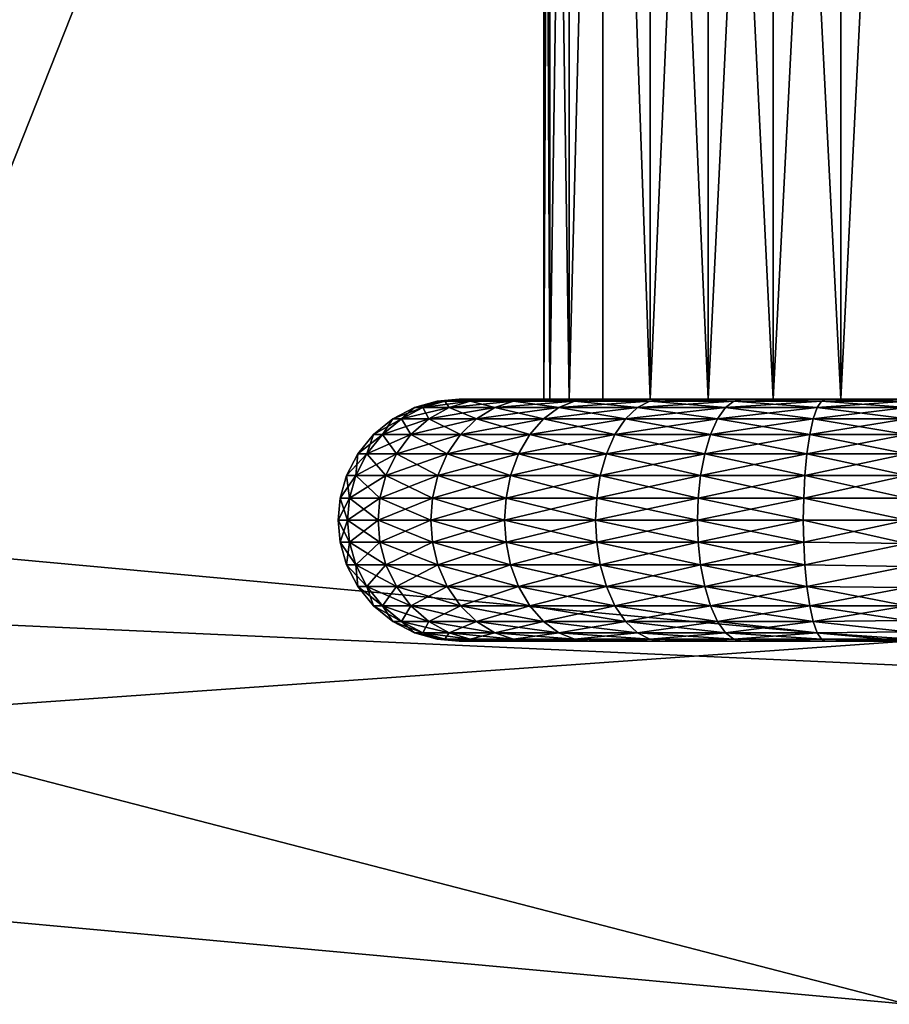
# Model space of a CAD drawing. Header units: centimetres. Extents: x 5.1 to 15.2, y -4.3 to 23.2.
# Tile 389 of 656: x 9.793 to 10.153, y -4.294 to -3.887. Entities that reach past the tile are written whole.
import ezdxf

# ---------------------------------------------------------------- set-up
doc = ezdxf.new("R2010")
doc.units = ezdxf.units.CM
doc.layers.add('199', color=7, linetype='Continuous', true_color=0x99e4b8)
doc.layers.add('204', color=7, linetype='Continuous', true_color=0x99e4b8)

msp = doc.modelspace()

# ---------------------------------------------------------------- meshes
at = {"layer": '199', "color": 7, "true_color": 0xf0f0f0}
mesh = msp.add_polyface(dxfattribs=at)
corners = [(9.23563, -4.20912, 32.523), (10.16, -4.29393, 28.023), (10.16, -4.29393, 32.523), (8.7622, -4.09784, 28.023), (8.29008, -3.93726, 32.523), (8.29008, -3.93726, 28.023), (8.7622, -4.09784, 32.523), (9.23563, -4.20912, 28.023), (8.34529, -3.79779, 28.023), (8.7622, -4.09784, 28.023), (8.29008, -3.93726, 28.023), (8.80347, -3.95363, 28.023), (9.23563, -4.20912, 28.023), (9.26292, -4.06163, 28.023), (10.16, -4.29393, 28.023), (10.16, -4.14393, 28.023), (10.16, -4.14393, 32.523), (9.23563, -4.20912, 32.523), (10.16, -4.29393, 32.523), (9.26292, -4.06163, 32.523), (8.7622, -4.09784, 32.523), (8.80347, -3.95363, 32.523), (8.29008, -3.93726, 32.523), (8.34529, -3.79779, 32.523), (9.26292, -4.06163, 28.023), (10.16, -4.14393, 32.523), (10.16, -4.14393, 28.023), (8.80347, -3.95363, 32.523), (8.34529, -3.79779, 28.023), (8.34529, -3.79779, 32.523), (8.80347, -3.95363, 28.023), (9.26292, -4.06163, 32.523), (9.71612, -4.13395, 28.323), (10.16, -4.15393, 28.223), (10.16, -4.15393, 28.323), (8.34161, -3.80709, 28.223), (8.80072, -3.96324, 28.323), (8.34161, -3.80709, 28.323), (8.80072, -3.96324, 28.223), (9.2611, -4.07146, 28.223), (9.2611, -4.07146, 28.323), (9.71612, -4.13395, 28.223), (8.76124, -2.74713, 28.223), (8.34161, -3.80709, 28.223), (7.89108, -3.60206, 28.223), (8.80072, -3.96324, 28.223), (9.46854, -2.95049, 28.223), (9.2611, -4.07146, 28.223), (9.71612, -4.13395, 28.223), (10.16, -3.01393, 28.223), (10.16, -4.15393, 28.223), (10.16, -3.01393, 28.323), (9.71612, -4.13395, 28.323), (10.16, -4.15393, 28.323), (9.46854, -2.95049, 28.323), (9.2611, -4.07146, 28.323), (8.80072, -3.96324, 28.323), (8.76124, -2.74713, 28.323), (8.34161, -3.80709, 28.323), (7.89108, -3.60206, 28.323), (8.0806, -2.39452, 28.323), (9.46854, -2.95049, 28.223), (10.16, -3.01393, 28.323), (10.16, -3.01393, 28.223), (8.76124, -2.74713, 28.323), (8.76124, -2.74713, 28.223), (8.0806, -2.39452, 28.323), (9.46854, -2.95049, 28.323)]
mesh.append_faces([[corners[k] for k in face] for face in [(0, 1, 2), (3, 4, 5), (3, 6, 4), (7, 6, 3), (7, 0, 6), (1, 0, 7), (8, 9, 10), (11, 9, 8), (11, 12, 9), (13, 12, 11), (13, 14, 12), (15, 14, 13), (16, 17, 18), (19, 17, 16), (19, 20, 17), (21, 20, 19), (21, 22, 20), (23, 22, 21), (24, 25, 26), (27, 28, 29), (27, 30, 28), (31, 30, 27), (31, 24, 30), (25, 24, 31), (32, 33, 34), (35, 36, 37), (38, 36, 35), (39, 36, 38), (39, 40, 36), (41, 40, 39), (41, 32, 40), (33, 32, 41), (42, 43, 44), (42, 45, 43), (46, 45, 42), (46, 47, 45), (46, 48, 47), (49, 48, 46), (49, 50, 48), (51, 52, 53), (54, 52, 51), (54, 55, 52), (54, 56, 55), (57, 56, 54), (57, 58, 56), (57, 59, 58), (60, 59, 57), (61, 62, 63), (64, 65, 66), (64, 61, 65), (67, 61, 64), (62, 61, 67)]], dxfattribs={"color": 7})
at = {"layer": '204', "color": 254, "true_color": 0xcad1ee}
mesh = msp.add_polyface(dxfattribs=at)
corners = [(10.16, -3.49393, 32.273), (10.13271, -4.04393, 32.2705), (10.16, -4.04393, 32.273), (10.13271, -4.04393, 31.97551), (10.16, -3.49393, 31.973), (10.16, -4.04393, 31.973), (10.10479, -4.04393, 31.98353), (10.13271, -3.49393, 31.97551), (10.07792, -4.04393, 31.99745), (10.07792, -3.49393, 31.99745), (10.05393, -4.04393, 32.01693), (10.03445, -4.04393, 32.04092), (10.03445, -3.49393, 32.04092), (10.02053, -4.04393, 32.06779), (10.18729, -3.49393, 31.97551), (10.18729, -4.04393, 31.97551), (10.16, -4.04393, 31.973), (10.02053, -4.04393, 32.17822), (9.98799, -4.04393, 32.1911), (10.03445, -4.04393, 32.20508), (9.97809, -4.04393, 32.15667), (10.0125, -4.04393, 32.1503), (9.975, -4.04393, 32.123), (10.01, -4.04393, 32.123), (9.97809, -4.04393, 32.08934), (10.0125, -4.04393, 32.09571), (9.98799, -4.04393, 32.0549), (10.02053, -4.04393, 32.06779), (10.00516, -4.04393, 32.02177), (10.03445, -4.04393, 32.04092), (10.02919, -4.04393, 31.99219), (10.05393, -4.04393, 32.01693), (10.05877, -4.04393, 31.96816), (10.07792, -4.04393, 31.99745), (10.0919, -4.04393, 31.95099), (10.10479, -4.04393, 31.98353), (10.12634, -4.04393, 31.94109), (10.13271, -4.04393, 31.97551), (10.16, -4.04393, 31.938), (10.16, -4.04393, 31.973), (10.19526, -4.04393, 31.94139), (10.18729, -4.04393, 31.97551), (10.0919, -4.04393, 32.29501), (10.07792, -4.04393, 32.24855), (10.05877, -4.04393, 32.27784), (10.10479, -4.04393, 32.26247), (10.12634, -4.04393, 32.30491), (10.13271, -4.04393, 32.2705), (10.16, -4.04393, 32.308), (10.16, -4.04393, 32.273), (10.19526, -4.04393, 32.30461)]
mesh.append_faces([[corners[k] for k in face] for face in [(0, 1, 2), (3, 4, 5), (6, 7, 3), (8, 9, 6), (10, 9, 8), (11, 12, 10), (13, 12, 11), (14, 15, 16), (17, 18, 19), (17, 20, 18), (21, 20, 17), (21, 22, 20), (23, 22, 21), (23, 24, 22), (25, 24, 23), (25, 26, 24), (27, 26, 25), (27, 28, 26), (29, 28, 27), (29, 30, 28), (31, 30, 29), (31, 32, 30), (33, 32, 31), (33, 34, 32), (35, 34, 33), (35, 36, 34), (37, 36, 35), (37, 38, 36), (39, 38, 37), (39, 40, 38), (41, 40, 39), (42, 43, 44), (42, 45, 43), (46, 45, 42), (46, 47, 45), (48, 47, 46), (48, 49, 47), (50, 49, 48)]], dxfattribs={"color": 254})
mesh = msp.add_polyface(dxfattribs=at)
corners = [(10.13271, -4.04393, 31.97551), (10.13271, -3.49393, 31.97551), (10.16, -3.49393, 31.973), (10.10479, -4.04393, 31.98353), (10.10479, -3.49393, 31.98353), (10.07792, -3.49393, 31.99745), (10.05393, -4.04393, 32.01693), (10.05393, -3.49393, 32.01693), (10.03445, -3.49393, 32.04092), (10.02053, -4.04393, 32.06779), (10.02053, -3.49393, 32.06779), (10.0125, -4.04393, 32.09571), (10.0125, -3.49393, 32.09571), (10.01, -4.04393, 32.123), (10.01, -3.49393, 32.123), (10.0125, -4.04393, 32.1503), (10.0125, -3.49393, 32.1503), (10.02053, -4.04393, 32.17822), (10.02053, -3.49393, 32.17822), (10.03445, -3.49393, 32.20508), (10.03445, -4.04393, 32.20508), (10.05393, -4.04393, 32.22907), (10.05393, -3.49393, 32.22907), (10.07792, -4.04393, 32.24855), (10.10479, -4.04393, 32.26247), (10.10479, -3.49393, 32.26247), (10.13271, -4.04393, 32.2705), (10.18729, -4.04393, 32.2705), (10.18729, -3.49393, 32.2705), (10.16, -4.04393, 32.273), (10.18729, -3.49393, 31.97551), (10.16, -4.04393, 31.973), (10.16, -3.49393, 31.973), (10.21521, -3.49393, 31.98353), (10.21521, -4.04393, 31.98353), (10.24208, -3.49393, 31.99745), (10.26607, -3.49393, 32.01693), (10.26607, -4.04393, 32.01693), (10.28555, -3.49393, 32.04092), (10.28555, -4.04393, 32.04092), (10.29947, -3.49393, 32.06779), (10.29947, -4.04393, 32.06779), (10.3075, -3.49393, 32.09571), (10.3075, -4.04393, 32.09571), (10.31, -3.49393, 32.123), (10.3075, -3.49393, 32.1503), (10.3075, -4.04393, 32.1503), (10.29947, -3.49393, 32.17822), (10.29947, -4.04393, 32.17822), (10.28555, -3.49393, 32.20508), (10.28555, -4.04393, 32.20508), (10.26607, -3.49393, 32.22907), (10.26607, -4.04393, 32.22907), (10.24208, -3.49393, 32.24855), (10.24208, -4.04393, 32.24855), (10.21521, -3.49393, 32.26247), (10.21521, -4.04393, 32.26247)]
mesh.append_faces([[corners[k] for k in face] for face in [(0, 1, 2), (3, 4, 1), (3, 5, 4), (6, 7, 5), (6, 8, 7), (9, 10, 8), (11, 10, 9), (11, 12, 10), (13, 12, 11), (13, 14, 12), (15, 14, 13), (15, 16, 14), (17, 16, 15), (17, 18, 16), (17, 19, 18), (20, 19, 17), (21, 19, 20), (21, 22, 19), (23, 22, 21), (24, 25, 23), (26, 25, 24), (27, 28, 29), (30, 31, 32), (33, 34, 30), (35, 34, 33), (36, 37, 35), (38, 39, 36), (40, 41, 38), (42, 43, 40), (44, 43, 42), (45, 46, 44), (47, 48, 45), (49, 50, 47), (51, 50, 49), (51, 52, 50), (53, 54, 52), (55, 56, 54), (55, 27, 56)]], dxfattribs={"color": 254})
mesh = msp.add_polyface(dxfattribs=at)
corners = [(10.07792, -4.04393, 32.24855), (10.07792, -3.49393, 32.24855), (10.05393, -3.49393, 32.22907), (10.10479, -3.49393, 32.26247), (10.13271, -4.04393, 32.2705), (10.13271, -3.49393, 32.2705), (10.16, -3.49393, 32.273), (10.02053, -3.49393, 32.17822), (10.01, -3.49393, 32.123), (10.0125, -3.49393, 32.1503), (10.13271, -3.49393, 32.2705), (10.07792, -3.49393, 32.24855), (10.10479, -3.49393, 32.26247), (10.05393, -3.49393, 32.22907), (10.03445, -3.49393, 32.20508), (10.16, -3.49393, 32.273), (10.18729, -3.49393, 32.2705), (10.21521, -3.49393, 32.26247), (10.24208, -3.49393, 32.24855), (10.26607, -3.49393, 32.22907), (10.28555, -3.49393, 32.20508), (10.29947, -3.49393, 32.17822), (10.3075, -3.49393, 32.1503), (10.31, -3.49393, 32.123), (10.3075, -3.49393, 32.09571), (10.29947, -3.49393, 32.06779), (10.28555, -3.49393, 32.04092), (10.26607, -3.49393, 32.01693), (10.24208, -3.49393, 31.99745), (10.21521, -3.49393, 31.98353), (10.18729, -3.49393, 31.97551), (10.16, -3.49393, 31.973), (10.13271, -3.49393, 31.97551), (10.10479, -3.49393, 31.98353), (10.07792, -3.49393, 31.99745), (10.05393, -3.49393, 32.01693), (10.03445, -3.49393, 32.04092), (10.02053, -3.49393, 32.06779), (10.0125, -3.49393, 32.09571), (10.18729, -4.04393, 32.2705), (10.21521, -3.49393, 32.26247), (10.18729, -3.49393, 32.2705), (10.16, -4.04393, 32.273), (10.16, -3.49393, 32.273), (10.24208, -3.49393, 32.24855), (10.26607, -4.04393, 32.22907), (10.26607, -3.49393, 32.22907), (10.24208, -4.04393, 32.24855)]
mesh.append_faces([[corners[k] for k in face] for face in [(0, 1, 2), (0, 3, 1), (4, 5, 3), (4, 6, 5), (7, 8, 9), (10, 11, 12), (10, 13, 11), (10, 14, 13), (15, 14, 10), (15, 7, 14), (16, 7, 15), (17, 7, 16), (18, 7, 17), (19, 7, 18), (20, 7, 19), (21, 7, 20), (22, 7, 21), (23, 7, 22), (24, 7, 23), (25, 7, 24), (26, 7, 25), (27, 7, 26), (28, 7, 27), (29, 7, 28), (30, 7, 29), (31, 7, 30), (32, 7, 31), (33, 7, 32), (34, 7, 33), (35, 7, 34), (36, 7, 35), (37, 7, 36), (38, 7, 37), (8, 7, 38), (39, 40, 41), (42, 41, 43), (44, 45, 46), (40, 47, 44)]], dxfattribs={"color": 254})
mesh = msp.add_polyface(dxfattribs=at)
corners = [(10.03445, -4.04393, 32.20508), (9.98799, -4.04393, 32.1911), (10.00516, -4.04393, 32.22424), (9.97953, -4.04477, 32.05156), (10.00516, -4.04393, 32.02177), (9.99754, -4.04477, 32.01679), (9.98799, -4.04393, 32.0549), (9.96914, -4.04477, 32.08768), (9.97809, -4.04393, 32.08934), (9.9659, -4.04477, 32.123), (9.975, -4.04393, 32.123), (9.96914, -4.04477, 32.15832), (9.97809, -4.04393, 32.15667), (9.97953, -4.04477, 32.19445), (9.98799, -4.04393, 32.1911), (9.99754, -4.04477, 32.22921), (10.00516, -4.04393, 32.22424), (10.02275, -4.04477, 32.26025), (9.98975, -4.04744, 32.23431), (10.00984, -4.05208, 32.27316), (10.01617, -4.04744, 32.26683), (9.97088, -4.04744, 32.19787), (9.98225, -4.05208, 32.23921), (9.95999, -4.04744, 32.16002), (9.96255, -4.05208, 32.20117), (9.9566, -4.04744, 32.123), (9.95118, -4.05208, 32.16164), (9.95999, -4.04744, 32.08599), (9.94764, -4.05208, 32.123), (9.97088, -4.04744, 32.04813), (9.95118, -4.05208, 32.08436), (9.98975, -4.04744, 32.0117), (9.96255, -4.05208, 32.04483), (10.01617, -4.04744, 31.97917), (9.98225, -4.05208, 32.00679), (10.02275, -4.04477, 31.98575)]
mesh.append_faces([[corners[k] for k in face] for face in [(0, 1, 2), (3, 4, 5), (3, 6, 4), (7, 6, 3), (7, 8, 6), (9, 8, 7), (9, 10, 8), (11, 10, 9), (11, 12, 10), (13, 12, 11), (13, 14, 12), (15, 14, 13), (15, 16, 14), (17, 16, 15), (18, 19, 20), (20, 15, 18), (21, 22, 18), (18, 13, 21), (13, 18, 15), (23, 24, 21), (21, 11, 23), (11, 21, 13), (25, 26, 23), (23, 9, 25), (9, 23, 11), (27, 28, 25), (25, 7, 27), (7, 25, 9), (29, 30, 27), (27, 3, 29), (3, 27, 7), (31, 32, 29), (29, 5, 31), (5, 29, 3), (33, 34, 31), (31, 35, 33), (35, 31, 5)]], dxfattribs={"color": 254})
mesh = msp.add_polyface(dxfattribs=at)
corners = [(10.07792, -4.04393, 32.24855), (10.02919, -4.04393, 32.25381), (10.05877, -4.04393, 32.27784), (10.05393, -4.04393, 32.22907), (10.00516, -4.04393, 32.22424), (10.03445, -4.04393, 32.20508), (10.0919, -4.04393, 32.29501), (10.12468, -4.04477, 32.31386), (10.12634, -4.04393, 32.30491), (10.12468, -4.04477, 31.93214), (10.0919, -4.04393, 31.95099), (10.12634, -4.04393, 31.94109), (10.08855, -4.04477, 31.94253), (10.05379, -4.04477, 31.96054), (10.05877, -4.04393, 31.96816), (10.02275, -4.04477, 31.98575), (10.02919, -4.04393, 31.99219), (9.99754, -4.04477, 32.01679), (10.00516, -4.04393, 32.02177), (10.02275, -4.04477, 32.26025), (10.02919, -4.04393, 32.25381), (10.00516, -4.04393, 32.22424), (10.05379, -4.04477, 32.28546), (10.05877, -4.04393, 32.27784), (10.08855, -4.04477, 32.30347), (10.08513, -4.04744, 32.31213), (10.12136, -4.05208, 32.33182), (10.12299, -4.04744, 32.32301), (10.04869, -4.04744, 32.29325), (10.08183, -4.05208, 32.32045), (10.01617, -4.04744, 32.26683), (10.04379, -4.05208, 32.30075), (9.99754, -4.04477, 32.22921), (10.04869, -4.04744, 31.95275), (10.00984, -4.05208, 31.97284), (10.01617, -4.04744, 31.97917), (10.08513, -4.04744, 31.93388), (10.04379, -4.05208, 31.94526), (10.12299, -4.04744, 31.92299), (10.08183, -4.05208, 31.92555)]
mesh.append_faces([[corners[k] for k in face] for face in [(0, 1, 2), (3, 1, 0), (3, 4, 1), (5, 4, 3), (6, 7, 8), (9, 10, 11), (12, 10, 9), (13, 10, 12), (13, 14, 10), (15, 14, 13), (15, 16, 14), (17, 16, 15), (17, 18, 16), (19, 20, 21), (22, 20, 19), (22, 23, 20), (24, 23, 22), (24, 6, 23), (7, 6, 24), (25, 26, 27), (27, 24, 25), (24, 27, 7), (28, 29, 25), (25, 22, 28), (22, 25, 24), (30, 31, 28), (28, 19, 30), (19, 28, 22), (32, 30, 19), (33, 34, 35), (35, 13, 33), (13, 35, 15), (36, 37, 33), (33, 12, 36), (12, 33, 13), (38, 39, 36), (36, 9, 38), (9, 36, 12)]], dxfattribs={"color": 254})
mesh = msp.add_polyface(dxfattribs=at)
corners = [(10.16, -4.04477, 31.9289), (10.19701, -4.04744, 31.92299), (10.16, -4.04744, 31.9196), (10.19532, -4.04477, 31.93214), (10.16, -4.04393, 31.938), (10.19526, -4.04393, 31.94139), (10.23145, -4.04477, 31.94253), (10.2303, -4.04393, 31.95188), (10.26621, -4.04477, 31.96054), (10.26301, -4.04393, 31.96934), (10.29725, -4.04477, 31.98575), (10.26301, -4.04393, 32.27667), (10.26621, -4.04477, 32.28546), (10.29725, -4.04477, 32.26025), (10.2303, -4.04393, 32.29412), (10.23145, -4.04477, 32.30347), (10.19526, -4.04393, 32.30461), (10.19532, -4.04477, 32.31386), (10.16, -4.04393, 32.308), (10.16, -4.04477, 32.3171), (10.16, -4.04744, 32.3264), (10.19701, -4.04744, 32.32301), (10.23487, -4.04744, 31.93388), (10.27131, -4.04744, 31.95275), (10.27131, -4.04744, 32.29325), (10.23487, -4.04744, 32.31213), (10.23817, -4.05208, 32.32045), (10.12468, -4.04477, 32.31386), (10.16, -4.04393, 32.308), (10.12634, -4.04393, 32.30491), (10.16, -4.04477, 32.3171), (10.12299, -4.04744, 32.32301), (10.16, -4.04744, 32.3264), (10.12136, -4.05208, 32.33182), (10.16, -4.04477, 31.9289), (10.12634, -4.04393, 31.94109), (10.16, -4.04393, 31.938), (10.12299, -4.04744, 31.92299), (10.16, -4.04744, 31.9196), (10.16, -4.05208, 31.91064), (10.12468, -4.04477, 31.93214)]
mesh.append_faces([[corners[k] for k in face] for face in [(0, 1, 2), (0, 3, 1), (4, 3, 0), (5, 3, 4), (5, 6, 3), (7, 6, 5), (7, 8, 6), (9, 8, 7), (9, 10, 8), (11, 12, 13), (14, 12, 11), (14, 15, 12), (16, 15, 14), (16, 17, 15), (18, 17, 16), (19, 17, 18), (20, 17, 19), (20, 21, 17), (1, 6, 22), (6, 1, 3), (22, 8, 23), (8, 22, 6), (10, 23, 8), (24, 15, 25), (15, 24, 12), (21, 26, 25), (25, 17, 21), (17, 25, 15), (27, 28, 29), (27, 30, 28), (31, 30, 27), (31, 32, 30), (33, 32, 31), (34, 35, 36), (37, 38, 39), (40, 38, 37), (40, 34, 38), (40, 35, 34)]], dxfattribs={"color": 254})
mesh = msp.add_polyface(dxfattribs=at)
corners = [(9.964, -4.08484, 32.25114), (9.94476, -4.07553, 32.20821), (9.94228, -4.08484, 32.2092), (9.96624, -4.07553, 32.24968), (9.94908, -4.06657, 32.2065), (9.93237, -4.07553, 32.16512), (9.92974, -4.08484, 32.16561), (9.93694, -4.06657, 32.16428), (9.94332, -4.05858, 32.1631), (9.95512, -4.05858, 32.20411), (9.92851, -4.07553, 32.123), (9.92583, -4.08484, 32.123), (9.93315, -4.06657, 32.123), (9.93964, -4.05858, 32.123), (9.95118, -4.05208, 32.16164), (9.94764, -4.05208, 32.123), (9.9566, -4.04744, 32.123), (9.93237, -4.07553, 32.08088), (9.92974, -4.08484, 32.08039), (9.93694, -4.06657, 32.08172), (9.94332, -4.05858, 32.0829), (9.94476, -4.07553, 32.03779), (9.94228, -4.08484, 32.03681), (9.94908, -4.06657, 32.0395), (9.95512, -4.05858, 32.04189), (9.95118, -4.05208, 32.08436), (9.95999, -4.04744, 32.08599), (9.96255, -4.05208, 32.04483), (9.96624, -4.07553, 31.99633), (9.97013, -4.06657, 31.99887)]
mesh.append_faces([[corners[k] for k in face] for face in [(0, 1, 2), (3, 4, 1), (2, 5, 6), (5, 2, 1), (1, 7, 5), (7, 1, 4), (4, 8, 7), (8, 4, 9), (6, 10, 11), (10, 6, 5), (5, 12, 10), (12, 5, 7), (7, 13, 12), (13, 7, 8), (9, 14, 8), (8, 15, 13), (15, 8, 14), (14, 16, 15), (11, 17, 18), (17, 11, 10), (10, 19, 17), (19, 10, 12), (12, 20, 19), (20, 12, 13), (18, 21, 22), (21, 18, 17), (17, 23, 21), (23, 17, 19), (19, 24, 23), (24, 19, 20), (13, 25, 20), (25, 13, 15), (15, 26, 25), (20, 27, 24), (27, 20, 25), (28, 22, 21), (29, 21, 23)]], dxfattribs={"color": 254})
mesh = msp.add_polyface(dxfattribs=at)
corners = [(10.03186, -4.08484, 32.319), (9.99631, -4.07553, 32.28669), (9.99442, -4.08484, 32.28858), (10.03333, -4.07553, 32.31676), (9.99959, -4.06657, 32.28341), (9.96624, -4.07553, 32.24968), (9.964, -4.08484, 32.25114), (9.97013, -4.06657, 32.24714), (9.97556, -4.05858, 32.24358), (10.00418, -4.05858, 32.27882), (9.94476, -4.07553, 32.20821), (9.94908, -4.06657, 32.2065), (9.95512, -4.05858, 32.20411), (9.98225, -4.05208, 32.23921), (10.00984, -4.05208, 32.27316), (9.98975, -4.04744, 32.23431), (9.96255, -4.05208, 32.20117), (9.97088, -4.04744, 32.19787), (9.95118, -4.05208, 32.16164), (9.95999, -4.04744, 32.16002), (9.95118, -4.05208, 32.08436), (9.97088, -4.04744, 32.04813), (9.96255, -4.05208, 32.04483), (9.94228, -4.08484, 32.03681), (9.96624, -4.07553, 31.99633), (9.964, -4.08484, 31.99486), (9.94476, -4.07553, 32.03779), (9.97013, -4.06657, 31.99887), (9.94908, -4.06657, 32.0395), (9.97556, -4.05858, 32.00242), (9.95512, -4.05858, 32.04189), (9.99631, -4.07553, 31.95931), (9.99442, -4.08484, 31.95742), (9.99959, -4.06657, 31.96259), (10.00418, -4.05858, 31.96719), (9.98225, -4.05208, 32.00679), (9.98975, -4.04744, 32.0117), (10.00984, -4.05208, 31.97284), (10.01617, -4.04744, 31.97917), (10.03333, -4.07553, 31.92924)]
mesh.append_faces([[corners[k] for k in face] for face in [(0, 1, 2), (3, 4, 1), (2, 5, 6), (5, 2, 1), (1, 7, 5), (7, 1, 4), (4, 8, 7), (8, 4, 9), (10, 6, 5), (11, 5, 7), (7, 12, 11), (12, 7, 8), (9, 13, 8), (13, 9, 14), (14, 15, 13), (8, 16, 12), (16, 8, 13), (13, 17, 16), (18, 12, 16), (16, 19, 18), (20, 21, 22), (23, 24, 25), (26, 27, 24), (28, 29, 27), (29, 28, 30), (25, 31, 32), (31, 25, 24), (24, 33, 31), (33, 24, 27), (27, 34, 33), (34, 27, 29), (30, 35, 29), (35, 30, 22), (22, 36, 35), (29, 37, 34), (37, 29, 35), (35, 38, 37), (39, 32, 31)]], dxfattribs={"color": 254})
mesh = msp.add_polyface(dxfattribs=at)
corners = [(10.11739, -4.08484, 32.35326), (10.07479, -4.07553, 32.33824), (10.0738, -4.08484, 32.34072), (10.11788, -4.07553, 32.35062), (10.0765, -4.06657, 32.33392), (10.11872, -4.06657, 32.34607), (10.07889, -4.05858, 32.32788), (10.03333, -4.07553, 32.31676), (10.03186, -4.08484, 32.319), (10.03587, -4.06657, 32.31287), (10.03942, -4.05858, 32.30744), (9.99631, -4.07553, 32.28669), (9.99959, -4.06657, 32.28341), (10.00418, -4.05858, 32.27882), (10.04379, -4.05208, 32.30075), (10.08183, -4.05208, 32.32045), (10.04869, -4.04744, 32.29325), (10.00984, -4.05208, 32.27316), (10.01617, -4.04744, 32.26683), (9.99442, -4.08484, 31.95742), (10.03333, -4.07553, 31.92924), (10.03186, -4.08484, 31.92701), (9.99631, -4.07553, 31.95931), (10.03587, -4.06657, 31.93313), (9.99959, -4.06657, 31.96259), (10.03942, -4.05858, 31.93856), (10.00418, -4.05858, 31.96719), (10.07479, -4.07553, 31.90776), (10.0738, -4.08484, 31.90528), (10.0765, -4.06657, 31.91208), (10.07889, -4.05858, 31.91812), (10.04379, -4.05208, 31.94526), (10.00984, -4.05208, 31.97284), (10.04869, -4.04744, 31.95275), (10.08183, -4.05208, 31.92555), (10.08513, -4.04744, 31.93388), (10.11788, -4.07553, 31.89538), (10.11872, -4.06657, 31.89994)]
mesh.append_faces([[corners[k] for k in face] for face in [(0, 1, 2), (3, 4, 1), (5, 6, 4), (2, 7, 8), (7, 2, 1), (1, 9, 7), (9, 1, 4), (4, 10, 9), (10, 4, 6), (11, 8, 7), (12, 7, 9), (9, 13, 12), (13, 9, 10), (6, 14, 10), (14, 6, 15), (15, 16, 14), (10, 17, 13), (17, 10, 14), (14, 18, 17), (19, 20, 21), (22, 23, 20), (23, 22, 24), (24, 25, 23), (25, 24, 26), (21, 27, 28), (27, 21, 20), (20, 29, 27), (29, 20, 23), (23, 30, 29), (30, 23, 25), (26, 31, 25), (31, 26, 32), (32, 33, 31), (25, 34, 30), (34, 25, 31), (31, 35, 34), (36, 28, 27), (37, 27, 29)]], dxfattribs={"color": 254})
mesh = msp.add_polyface(dxfattribs=at)
corners = [(10.16, -4.07553, 31.89151), (10.20212, -4.07553, 31.89538), (10.16, -4.08484, 31.88884), (10.16, -4.05858, 31.90265), (10.20128, -4.06657, 31.89994), (10.16, -4.06657, 31.89615), (10.16, -4.05208, 31.91064), (10.2001, -4.05858, 31.90632), (10.16, -4.04744, 31.9196), (10.19864, -4.05208, 31.91419), (10.16, -4.05208, 32.33536), (10.19701, -4.04744, 32.32301), (10.16, -4.04744, 32.3264), (10.16, -4.05858, 32.34336), (10.2001, -4.05858, 32.33968), (10.16, -4.06657, 32.34985), (10.20128, -4.06657, 32.34607), (10.12136, -4.05208, 32.33182), (10.16, -4.05208, 32.33536), (10.16, -4.04744, 32.3264), (10.1199, -4.05858, 32.33968), (10.16, -4.05858, 32.34336), (10.11872, -4.06657, 32.34607), (10.16, -4.06657, 32.34985), (10.11788, -4.07553, 32.35062), (10.16, -4.07553, 32.35449), (10.11739, -4.08484, 32.35326), (10.16, -4.08484, 32.35717), (10.11788, -4.07553, 31.89538), (10.16, -4.08484, 31.88884), (10.11739, -4.08484, 31.89275), (10.16, -4.07553, 31.89151), (10.11872, -4.06657, 31.89994), (10.16, -4.06657, 31.89615), (10.1199, -4.05858, 31.90632), (10.16, -4.05858, 31.90265), (10.12136, -4.05208, 31.91419), (10.16, -4.05208, 31.91064), (10.12299, -4.04744, 31.92299), (10.07479, -4.07553, 32.33824), (10.0765, -4.06657, 32.33392), (10.07889, -4.05858, 32.32788), (10.08183, -4.05208, 32.32045), (10.08513, -4.04744, 32.31213), (10.0738, -4.08484, 31.90528), (10.07479, -4.07553, 31.90776), (10.0765, -4.06657, 31.91208), (10.07889, -4.05858, 31.91812), (10.08183, -4.05208, 31.92555)]
mesh.append_faces([[corners[k] for k in face] for face in [(0, 1, 2), (3, 4, 5), (6, 7, 3), (8, 9, 6), (10, 11, 12), (13, 14, 10), (15, 16, 13), (17, 18, 19), (20, 18, 17), (20, 21, 18), (22, 21, 20), (22, 23, 21), (24, 23, 22), (24, 25, 23), (26, 25, 24), (26, 27, 25), (28, 29, 30), (28, 31, 29), (32, 31, 28), (32, 33, 31), (34, 33, 32), (34, 35, 33), (36, 35, 34), (36, 37, 35), (38, 37, 36), (39, 26, 24), (40, 24, 22), (41, 22, 20), (20, 42, 41), (42, 20, 17), (17, 43, 42), (44, 28, 30), (45, 32, 28), (46, 34, 32), (34, 46, 47), (47, 36, 34), (36, 47, 48), (48, 38, 36)]], dxfattribs={"color": 254})
mesh = msp.add_polyface(dxfattribs=at)
corners = [(9.94228, -4.08484, 32.2092), (9.96331, -4.09393, 32.25159), (9.964, -4.08484, 32.25114), (9.9415, -4.09393, 32.2095), (9.92974, -4.08484, 32.16561), (9.92892, -4.09393, 32.16576), (9.92583, -4.08484, 32.123), (9.925, -4.09393, 32.123), (9.92974, -4.08484, 32.08039), (9.92892, -4.09393, 32.08024), (9.94228, -4.08484, 32.03681), (9.9415, -4.09393, 32.0365), (9.964, -4.08484, 31.99486), (9.96331, -4.09393, 31.99441), (9.9415, -4.09393, 32.2095), (9.964, -4.10303, 32.25114), (9.96331, -4.09393, 32.25159), (9.94228, -4.10303, 32.2092), (9.92892, -4.09393, 32.16576), (9.92974, -4.10303, 32.16561), (9.925, -4.09393, 32.123), (9.92583, -4.10303, 32.123), (9.92892, -4.09393, 32.08024), (9.92974, -4.10303, 32.08039), (9.9415, -4.09393, 32.0365), (9.94228, -4.10303, 32.03681), (9.96331, -4.09393, 31.99441), (9.964, -4.10303, 31.99486), (9.96624, -4.11234, 32.24968), (9.94476, -4.11234, 32.20821), (9.93237, -4.11234, 32.16512), (9.92851, -4.11234, 32.123), (9.93237, -4.11234, 32.08088), (9.94476, -4.11234, 32.03779), (9.93694, -4.12129, 32.08172), (9.96624, -4.11234, 31.99633), (9.94908, -4.12129, 32.0395)]
mesh.append_faces([[corners[k] for k in face] for face in [(0, 1, 2), (0, 3, 1), (4, 3, 0), (4, 5, 3), (6, 5, 4), (6, 7, 5), (8, 7, 6), (8, 9, 7), (10, 9, 8), (10, 11, 9), (12, 11, 10), (12, 13, 11), (14, 15, 16), (14, 17, 15), (18, 17, 14), (18, 19, 17), (20, 19, 18), (20, 21, 19), (22, 21, 20), (22, 23, 21), (24, 23, 22), (24, 25, 23), (26, 25, 24), (26, 27, 25), (28, 17, 29), (17, 28, 15), (29, 19, 30), (19, 29, 17), (30, 21, 31), (21, 30, 19), (31, 23, 32), (23, 31, 21), (33, 34, 32), (32, 25, 33), (25, 32, 23), (35, 36, 33), (33, 27, 35), (27, 33, 25)]], dxfattribs={"color": 254})
mesh = msp.add_polyface(dxfattribs=at)
corners = [(9.99442, -4.08484, 32.28858), (9.99383, -4.09393, 32.28917), (10.03141, -4.09393, 32.31969), (9.964, -4.08484, 32.25114), (9.96331, -4.09393, 32.25159), (9.99442, -4.08484, 31.95742), (9.96331, -4.09393, 31.99441), (9.964, -4.08484, 31.99486), (9.99383, -4.09393, 31.95683), (10.03186, -4.08484, 31.92701), (9.99383, -4.09393, 32.28917), (9.99442, -4.10303, 32.28858), (10.03186, -4.10303, 32.319), (9.96331, -4.09393, 32.25159), (9.964, -4.10303, 32.25114), (9.99383, -4.09393, 31.95683), (9.964, -4.10303, 31.99486), (9.96331, -4.09393, 31.99441), (9.99442, -4.10303, 31.95742), (10.03141, -4.09393, 31.92631), (10.03587, -4.12129, 32.31287), (9.99631, -4.11234, 32.28669), (9.99959, -4.12129, 32.28341), (10.03333, -4.11234, 32.31676), (9.97556, -4.12929, 32.24358), (10.00984, -4.13578, 32.27316), (10.00418, -4.12929, 32.27882), (9.98225, -4.13578, 32.23921), (9.95512, -4.12929, 32.20411), (9.96255, -4.13578, 32.20117), (9.97013, -4.12129, 32.24714), (9.96624, -4.11234, 32.24968), (9.94908, -4.12129, 32.2065), (9.96255, -4.13578, 32.04483), (9.97556, -4.12929, 32.00242), (9.98225, -4.13578, 32.00679), (9.95512, -4.12929, 32.04189), (10.00418, -4.12929, 31.96719), (10.00984, -4.13578, 31.97284), (9.97013, -4.12129, 31.99887), (9.99959, -4.12129, 31.96259), (9.99631, -4.11234, 31.95931), (9.96624, -4.11234, 31.99633), (10.03587, -4.12129, 31.93313), (10.03333, -4.11234, 31.92924), (10.03186, -4.10303, 31.92701)]
mesh.append_faces([[corners[k] for k in face] for face in [(0, 1, 2), (3, 1, 0), (3, 4, 1), (5, 6, 7), (5, 8, 6), (9, 8, 5), (10, 11, 12), (13, 11, 10), (13, 14, 11), (15, 16, 17), (15, 18, 16), (19, 18, 15), (20, 21, 22), (23, 11, 21), (24, 25, 26), (27, 28, 29), (28, 27, 24), (26, 30, 24), (30, 26, 22), (22, 31, 30), (31, 22, 21), (21, 14, 31), (14, 21, 11), (32, 24, 30), (33, 34, 35), (34, 33, 36), (35, 37, 38), (37, 35, 34), (36, 39, 34), (34, 40, 37), (40, 34, 39), (39, 41, 40), (41, 39, 42), (42, 18, 41), (18, 42, 16), (43, 37, 40), (44, 40, 41), (45, 41, 18)]], dxfattribs={"color": 254})
mesh = msp.add_polyface(dxfattribs=at)
corners = [(9.98799, -4.14393, 32.1911), (10.26301, -4.14393, 32.27667), (10.00516, -4.14393, 32.22424), (9.97809, -4.14393, 32.15667), (9.975, -4.14393, 32.123), (10.29141, -4.14393, 32.25322), (9.97809, -4.14393, 32.08934), (10.31407, -4.14393, 32.22541), (10.0738, -4.08484, 32.34072), (10.0735, -4.09393, 32.3415), (10.11724, -4.09393, 32.35408), (10.03186, -4.08484, 32.319), (10.0738, -4.08484, 31.90528), (10.0735, -4.09393, 31.9045), (10.03141, -4.09393, 31.92631), (10.11739, -4.08484, 31.89275), (10.05877, -4.14393, 31.96816), (10.08855, -4.1431, 31.94253), (10.0919, -4.14393, 31.95099), (10.05379, -4.1431, 31.96054), (10.0919, -4.14393, 32.29501), (10.05379, -4.1431, 32.28546), (10.05877, -4.14393, 32.27784), (10.08855, -4.1431, 32.30347), (10.0735, -4.09393, 32.3415), (10.0738, -4.10303, 32.34072), (10.11739, -4.10303, 32.35326), (10.03141, -4.09393, 32.31969), (10.0735, -4.09393, 31.9045), (10.0738, -4.10303, 31.90528), (10.03186, -4.10303, 31.92701), (10.11724, -4.09393, 31.89192), (10.11788, -4.11234, 32.35062), (10.07479, -4.11234, 32.33824), (10.04869, -4.14042, 32.29325), (10.08513, -4.14042, 32.31213), (10.04379, -4.13578, 32.30075), (10.08183, -4.13578, 32.32045), (10.03942, -4.12929, 32.30744), (10.07889, -4.12929, 32.32788), (10.03587, -4.12129, 32.31287), (10.0765, -4.12129, 32.33392), (10.03333, -4.11234, 32.31676), (10.03186, -4.10303, 32.319), (10.08513, -4.14042, 31.93388), (10.04869, -4.14042, 31.95275), (10.08183, -4.13578, 31.92555), (10.04379, -4.13578, 31.94526), (10.07889, -4.12929, 31.91812), (10.03942, -4.12929, 31.93856), (10.0765, -4.12129, 31.91208), (10.03587, -4.12129, 31.93313), (10.07479, -4.11234, 31.90776), (10.03333, -4.11234, 31.92924), (10.11788, -4.11234, 31.89538), (10.11739, -4.10303, 31.89275)]
mesh.append_faces([[corners[k] for k in face] for face in [(0, 1, 2), (3, 1, 0), (4, 5, 3), (6, 7, 4), (8, 9, 10), (11, 9, 8), (12, 13, 14), (15, 13, 12), (16, 17, 18), (16, 19, 17), (20, 21, 22), (20, 23, 21), (24, 25, 26), (27, 25, 24), (28, 29, 30), (31, 29, 28), (32, 25, 33), (23, 34, 21), (34, 23, 35), (35, 36, 34), (36, 35, 37), (37, 38, 36), (38, 37, 39), (39, 40, 38), (40, 39, 41), (42, 41, 33), (43, 33, 25), (19, 44, 17), (44, 19, 45), (45, 46, 44), (46, 45, 47), (47, 48, 46), (48, 47, 49), (49, 50, 48), (51, 52, 50), (53, 29, 52), (54, 50, 52), (55, 52, 29)]], dxfattribs={"color": 254})
mesh = msp.add_polyface(dxfattribs=at)
corners = [(10.23145, -4.1431, 32.30347), (10.19526, -4.14393, 32.30461), (10.2303, -4.14393, 32.29412), (10.19532, -4.1431, 32.31386), (10.24619, -4.10303, 32.34072), (10.20478, -4.09393, 32.35369), (10.20261, -4.10303, 32.35326), (10.24931, -4.09393, 32.34037), (10.20261, -4.10303, 31.89275), (10.20478, -4.09393, 31.89231), (10.24619, -4.10303, 31.90528), (10.23145, -4.1431, 31.94253), (10.19526, -4.14393, 31.94139), (10.19532, -4.1431, 31.93214), (10.2303, -4.14393, 31.95188), (10.23487, -4.14042, 31.93388), (10.19701, -4.14042, 31.92299), (10.23817, -4.13578, 31.92555), (10.19864, -4.13578, 31.91419), (10.24111, -4.12929, 31.91812), (10.2001, -4.12929, 31.90632), (10.2435, -4.12129, 31.91208), (10.20128, -4.12129, 31.89994), (10.24521, -4.11234, 31.90776), (10.20212, -4.11234, 31.89538), (10.19701, -4.14042, 32.32301), (10.23487, -4.14042, 32.31213), (10.19864, -4.13578, 32.33182), (10.23817, -4.13578, 32.32045), (10.2001, -4.12929, 32.33968), (10.24111, -4.12929, 32.32788), (10.20128, -4.12129, 32.34607), (10.2435, -4.12129, 32.33392), (10.20212, -4.11234, 32.35062), (10.24521, -4.11234, 32.33824), (10.20478, -4.09393, 31.89231), (10.20261, -4.08484, 31.89275), (10.24619, -4.08484, 31.90528), (10.20478, -4.09393, 32.35369), (10.24619, -4.08484, 32.34072), (10.20261, -4.08484, 32.35326), (10.16, -4.14393, 32.308), (10.2303, -4.14393, 32.29412), (10.19526, -4.14393, 32.30461), (10.12634, -4.14393, 32.30491), (10.26301, -4.14393, 32.27667), (9.975, -4.14393, 32.123), (10.31407, -4.14393, 32.22541), (10.29141, -4.14393, 32.25322), (10.16, -4.14393, 31.938), (10.12634, -4.14393, 31.94109), (10.19526, -4.14393, 31.94139)]
mesh.append_faces([[corners[k] for k in face] for face in [(0, 1, 2), (3, 1, 0), (4, 5, 6), (4, 7, 5), (8, 9, 10), (11, 12, 13), (11, 14, 12), (13, 15, 11), (15, 13, 16), (16, 17, 15), (17, 16, 18), (18, 19, 17), (19, 18, 20), (20, 21, 19), (21, 20, 22), (22, 23, 21), (23, 22, 24), (24, 10, 23), (10, 24, 8), (0, 25, 3), (25, 0, 26), (26, 27, 25), (27, 26, 28), (28, 29, 27), (29, 28, 30), (30, 31, 29), (31, 30, 32), (32, 33, 31), (33, 32, 34), (34, 6, 33), (6, 34, 4), (35, 36, 37), (38, 39, 40), (41, 42, 43), (44, 45, 42), (46, 47, 48), (49, 47, 50), (51, 47, 49)]], dxfattribs={"color": 254})
mesh = msp.add_polyface(dxfattribs=at)
corners = [(10.02919, -4.14393, 32.25381), (10.26301, -4.14393, 32.27667), (10.05877, -4.14393, 32.27784), (10.00516, -4.14393, 32.22424), (9.98799, -4.14393, 32.0549), (10.31407, -4.14393, 32.22541), (9.97809, -4.14393, 32.08934), (10.00516, -4.14393, 32.02177), (10.02919, -4.14393, 31.99219), (10.11739, -4.08484, 32.35326), (10.11724, -4.09393, 32.35408), (10.16, -4.09393, 32.358), (10.0738, -4.08484, 32.34072), (10.11739, -4.08484, 31.89275), (10.11724, -4.09393, 31.89192), (10.0735, -4.09393, 31.9045), (10.16, -4.09393, 31.888), (10.0738, -4.10303, 31.90528), (10.11724, -4.09393, 31.89192), (10.11739, -4.10303, 31.89275), (10.16, -4.09393, 31.888), (10.0919, -4.14393, 31.95099), (10.12468, -4.1431, 31.93214), (10.12634, -4.14393, 31.94109), (10.08855, -4.1431, 31.94253), (10.12634, -4.14393, 32.30491), (10.08855, -4.1431, 32.30347), (10.0919, -4.14393, 32.29501), (10.12468, -4.1431, 32.31386), (10.11724, -4.09393, 32.35408), (10.11739, -4.10303, 32.35326), (10.16, -4.10359, 32.35706), (10.0735, -4.09393, 32.3415), (10.08513, -4.14042, 32.31213), (10.12299, -4.14042, 32.32301), (10.08183, -4.13578, 32.32045), (10.12136, -4.13578, 32.33182), (10.07889, -4.12929, 32.32788), (10.1199, -4.12929, 32.33968), (10.0765, -4.12129, 32.33392), (10.11872, -4.12129, 32.34607), (10.07479, -4.11234, 32.33824), (10.11788, -4.11234, 32.35062), (10.0738, -4.10303, 32.34072), (10.12299, -4.14042, 31.92299), (10.08513, -4.14042, 31.93388), (10.12136, -4.13578, 31.91419), (10.08183, -4.13578, 31.92555), (10.1199, -4.12929, 31.90632), (10.07889, -4.12929, 31.91812), (10.11872, -4.12129, 31.89994), (10.0765, -4.12129, 31.91208), (10.11788, -4.11234, 31.89538), (10.07479, -4.11234, 31.90776)]
mesh.append_faces([[corners[k] for k in face] for face in [(0, 1, 2), (3, 1, 0), (4, 5, 6), (7, 5, 4), (8, 5, 7), (9, 10, 11), (12, 10, 9), (13, 14, 15), (13, 16, 14), (17, 18, 19), (20, 19, 18), (21, 22, 23), (21, 24, 22), (25, 26, 27), (25, 28, 26), (29, 30, 31), (32, 30, 29), (28, 33, 26), (33, 28, 34), (34, 35, 33), (35, 34, 36), (36, 37, 35), (37, 36, 38), (38, 39, 37), (39, 38, 40), (40, 41, 39), (41, 40, 42), (43, 42, 30), (24, 44, 22), (44, 24, 45), (45, 46, 44), (46, 45, 47), (47, 48, 46), (48, 47, 49), (49, 50, 48), (50, 49, 51), (51, 52, 50), (53, 19, 52)]], dxfattribs={"color": 254})
mesh = msp.add_polyface(dxfattribs=at)
corners = [(10.19532, -4.1431, 32.31386), (10.16, -4.14393, 32.308), (10.19526, -4.14393, 32.30461), (10.19701, -4.14042, 32.32301), (10.16, -4.14299, 32.31766), (10.16, -4.14013, 32.32714), (10.19864, -4.13578, 32.33182), (10.16, -4.13545, 32.33586), (10.2001, -4.12929, 32.33968), (10.16, -4.12929, 32.34336), (10.16, -4.12179, 32.34952), (10.20128, -4.12129, 32.34607), (10.16, -4.11307, 32.35419), (10.20212, -4.11234, 32.35062), (10.16, -4.10359, 32.35706), (10.20261, -4.10303, 32.35326), (10.16, -4.09393, 32.358), (10.20478, -4.09393, 32.35369), (10.20261, -4.10303, 31.89275), (10.16, -4.09393, 31.888), (10.20478, -4.09393, 31.89231), (10.16, -4.10359, 31.88894), (10.20212, -4.11234, 31.89538), (10.16, -4.11307, 31.89181), (10.20128, -4.12129, 31.89994), (10.16, -4.12179, 31.89648), (10.2001, -4.12929, 31.90632), (10.16, -4.12929, 31.90265), (10.16, -4.13545, 31.91014), (10.19864, -4.13578, 31.91419), (10.16, -4.14013, 31.91887), (10.19701, -4.14042, 31.92299), (10.16, -4.14299, 31.92834), (10.19532, -4.1431, 31.93214), (10.19526, -4.14393, 31.94139), (10.16, -4.14393, 31.938), (10.20478, -4.09393, 32.35369), (10.16, -4.08484, 32.35717), (10.16, -4.09393, 32.358), (10.16, -4.08484, 31.88884), (10.20478, -4.09393, 31.89231), (10.16, -4.09393, 31.888), (10.20261, -4.08484, 31.89275), (10.20261, -4.08484, 32.35326), (10.12634, -4.14393, 32.30491), (10.2303, -4.14393, 32.29412), (10.16, -4.14393, 32.308), (9.97809, -4.14393, 32.15667), (10.29141, -4.14393, 32.25322), (10.26301, -4.14393, 32.27667), (10.12634, -4.14393, 31.94109), (10.31407, -4.14393, 32.22541), (10.0919, -4.14393, 31.95099)]
mesh.append_faces([[corners[k] for k in face] for face in [(0, 1, 2), (3, 4, 0), (3, 5, 4), (6, 5, 3), (6, 7, 5), (8, 7, 6), (8, 9, 7), (8, 10, 9), (11, 10, 8), (11, 12, 10), (13, 12, 11), (13, 14, 12), (15, 14, 13), (15, 16, 14), (15, 17, 16), (18, 19, 20), (18, 21, 19), (22, 21, 18), (22, 23, 21), (24, 23, 22), (24, 25, 23), (26, 25, 24), (26, 27, 25), (26, 28, 27), (29, 28, 26), (29, 30, 28), (31, 30, 29), (31, 32, 30), (33, 32, 31), (33, 34, 35), (36, 37, 38), (39, 40, 41), (39, 42, 40), (36, 43, 37), (44, 45, 46), (47, 48, 49), (50, 51, 52)]], dxfattribs={"color": 254})
mesh = msp.add_polyface(dxfattribs=at)
corners = [(10.03186, -4.08484, 32.319), (10.03141, -4.09393, 32.31969), (10.0735, -4.09393, 32.3415), (9.99442, -4.08484, 32.28858), (10.03186, -4.08484, 31.92701), (10.03141, -4.09393, 31.92631), (9.99383, -4.09393, 31.95683), (10.0738, -4.08484, 31.90528), (10.02919, -4.14393, 31.99219), (10.05379, -4.1431, 31.96054), (10.05877, -4.14393, 31.96816), (10.02275, -4.1431, 31.98575), (10.00516, -4.14393, 32.02177), (10.02919, -4.14393, 32.25381), (10.02275, -4.1431, 32.26025), (9.99754, -4.1431, 32.22921), (10.05877, -4.14393, 32.27784), (10.05379, -4.1431, 32.28546), (10.03141, -4.09393, 32.31969), (10.03186, -4.10303, 32.319), (10.0738, -4.10303, 32.34072), (9.99383, -4.09393, 32.28917), (10.03141, -4.09393, 31.92631), (10.03186, -4.10303, 31.92701), (9.99442, -4.10303, 31.95742), (10.0735, -4.09393, 31.9045), (10.01617, -4.14042, 32.26683), (10.04869, -4.14042, 32.29325), (10.00984, -4.13578, 32.27316), (10.04379, -4.13578, 32.30075), (10.00418, -4.12929, 32.27882), (10.03942, -4.12929, 32.30744), (10.0765, -4.12129, 32.33392), (10.03333, -4.11234, 32.31676), (10.03587, -4.12129, 32.31287), (10.07479, -4.11234, 32.33824), (9.99959, -4.12129, 32.28341), (9.99631, -4.11234, 32.28669), (9.99442, -4.10303, 32.28858), (10.04869, -4.14042, 31.95275), (10.01617, -4.14042, 31.97917), (10.04379, -4.13578, 31.94526), (10.00984, -4.13578, 31.97284), (10.03942, -4.12929, 31.93856), (10.00418, -4.12929, 31.96719), (10.03587, -4.12129, 31.93313), (9.99959, -4.12129, 31.96259), (10.03333, -4.11234, 31.92924), (9.99631, -4.11234, 31.95931), (10.0765, -4.12129, 31.91208), (10.07479, -4.11234, 31.90776), (10.0738, -4.10303, 31.90528)]
mesh.append_faces([[corners[k] for k in face] for face in [(0, 1, 2), (3, 1, 0), (4, 5, 6), (7, 5, 4), (8, 9, 10), (8, 11, 9), (12, 11, 8), (13, 14, 15), (16, 14, 13), (16, 17, 14), (18, 19, 20), (21, 19, 18), (22, 23, 24), (25, 23, 22), (17, 26, 14), (26, 17, 27), (27, 28, 26), (28, 27, 29), (29, 30, 28), (30, 29, 31), (32, 33, 34), (35, 19, 33), (31, 36, 30), (36, 31, 34), (37, 34, 33), (38, 33, 19), (11, 39, 9), (39, 11, 40), (40, 41, 39), (41, 40, 42), (42, 43, 41), (43, 42, 44), (44, 45, 43), (46, 47, 45), (48, 23, 47), (49, 43, 45), (50, 45, 47), (51, 47, 23)]], dxfattribs={"color": 254})
mesh = msp.add_polyface(dxfattribs=at)
corners = [(10.19532, -4.1431, 32.31386), (10.16, -4.14299, 32.31766), (10.16, -4.14393, 32.308), (10.19532, -4.1431, 31.93214), (10.16, -4.14393, 31.938), (10.16, -4.14299, 31.92834), (10.0919, -4.14393, 32.29501), (10.26301, -4.14393, 32.27667), (10.12634, -4.14393, 32.30491), (10.05877, -4.14393, 32.27784), (10.05877, -4.14393, 31.96816), (10.31407, -4.14393, 32.22541), (10.02919, -4.14393, 31.99219), (10.0919, -4.14393, 31.95099), (10.11739, -4.08484, 32.35326), (10.16, -4.09393, 32.358), (10.16, -4.08484, 32.35717), (10.11739, -4.08484, 31.89275), (10.16, -4.08484, 31.88884), (10.16, -4.09393, 31.888), (10.11724, -4.09393, 32.35408), (10.16, -4.10359, 32.35706), (10.16, -4.09393, 32.358), (10.12634, -4.14393, 31.94109), (10.16, -4.14299, 31.92834), (10.16, -4.14393, 31.938), (10.16, -4.10359, 31.88894), (10.11739, -4.10303, 31.89275), (10.16, -4.09393, 31.888), (10.11788, -4.11234, 31.89538), (10.16, -4.11307, 31.89181), (10.11872, -4.12129, 31.89994), (10.16, -4.12179, 31.89648), (10.1199, -4.12929, 31.90632), (10.16, -4.12929, 31.90265), (10.12136, -4.13578, 31.91419), (10.16, -4.13545, 31.91014), (10.16, -4.14013, 31.91887), (10.12299, -4.14042, 31.92299), (10.12468, -4.1431, 31.93214), (10.16, -4.14393, 32.308), (10.12468, -4.1431, 32.31386), (10.12634, -4.14393, 32.30491), (10.16, -4.14299, 32.31766), (10.12299, -4.14042, 32.32301), (10.16, -4.14013, 32.32714), (10.12136, -4.13578, 32.33182), (10.16, -4.13545, 32.33586), (10.1199, -4.12929, 32.33968), (10.16, -4.12929, 32.34336), (10.11872, -4.12129, 32.34607), (10.16, -4.12179, 32.34952), (10.16, -4.11307, 32.35419), (10.11788, -4.11234, 32.35062), (10.11739, -4.10303, 32.35326)]
mesh.append_faces([[corners[k] for k in face] for face in [(0, 1, 2), (3, 4, 5), (6, 7, 8), (9, 7, 6), (10, 11, 12), (13, 11, 10), (14, 15, 16), (17, 18, 19), (20, 21, 22), (23, 24, 25), (26, 27, 28), (26, 29, 27), (30, 29, 26), (30, 31, 29), (32, 31, 30), (32, 33, 31), (34, 33, 32), (34, 35, 33), (36, 35, 34), (37, 35, 36), (37, 38, 35), (24, 38, 37), (24, 39, 38), (23, 39, 24), (40, 41, 42), (43, 41, 40), (43, 44, 41), (45, 44, 43), (45, 46, 44), (47, 46, 45), (47, 48, 46), (49, 48, 47), (49, 50, 48), (51, 50, 49), (52, 50, 51), (52, 53, 50), (21, 53, 52), (21, 54, 53)]], dxfattribs={"color": 254})
mesh = msp.add_polyface(dxfattribs=at)
corners = [(9.97556, -4.12929, 32.24358), (9.94908, -4.12129, 32.2065), (9.95512, -4.12929, 32.20411), (9.97013, -4.12129, 32.24714), (9.94476, -4.11234, 32.20821), (9.96624, -4.11234, 32.24968), (9.97088, -4.14042, 32.19787), (9.95118, -4.13578, 32.16164), (9.95999, -4.14042, 32.16002), (9.96255, -4.13578, 32.20117), (9.94332, -4.12929, 32.1631), (9.9566, -4.14042, 32.123), (9.96914, -4.1431, 32.15832), (9.94764, -4.13578, 32.123), (9.93964, -4.12929, 32.123), (9.93694, -4.12129, 32.16428), (9.93237, -4.11234, 32.16512), (9.93315, -4.12129, 32.123), (9.92851, -4.11234, 32.123), (9.95999, -4.14042, 32.08599), (9.9659, -4.1431, 32.123), (9.95118, -4.13578, 32.08436), (9.94332, -4.12929, 32.0829), (9.96255, -4.13578, 32.04483), (9.95512, -4.12929, 32.04189), (9.93694, -4.12129, 32.08172), (9.93237, -4.11234, 32.08088), (9.94908, -4.12129, 32.0395), (9.94476, -4.11234, 32.03779), (9.97013, -4.12129, 31.99887), (9.96624, -4.11234, 31.99633)]
mesh.append_faces([[corners[k] for k in face] for face in [(0, 1, 2), (3, 4, 1), (4, 3, 5), (6, 7, 8), (7, 6, 9), (9, 10, 7), (10, 9, 2), (11, 12, 8), (8, 13, 11), (13, 8, 7), (7, 14, 13), (14, 7, 10), (2, 15, 10), (15, 2, 1), (1, 16, 15), (16, 1, 4), (10, 17, 14), (17, 10, 15), (15, 18, 17), (18, 15, 16), (19, 20, 11), (11, 21, 19), (21, 11, 13), (13, 22, 21), (22, 13, 14), (23, 19, 21), (21, 24, 23), (24, 21, 22), (14, 25, 22), (25, 14, 17), (17, 26, 25), (26, 17, 18), (22, 27, 24), (27, 22, 25), (25, 28, 27), (29, 24, 27), (27, 30, 29)]], dxfattribs={"color": 254})
mesh = msp.add_polyface(dxfattribs=at)
corners = [(10.00516, -4.14393, 32.02177), (9.99754, -4.1431, 32.01679), (10.02275, -4.1431, 31.98575), (9.98799, -4.14393, 32.0549), (9.97953, -4.1431, 32.05156), (9.97809, -4.14393, 32.08934), (9.96914, -4.1431, 32.08768), (9.975, -4.14393, 32.123), (9.9659, -4.1431, 32.123), (9.97809, -4.14393, 32.15667), (9.96914, -4.1431, 32.15832), (9.98799, -4.14393, 32.1911), (9.97953, -4.1431, 32.19445), (10.00516, -4.14393, 32.22424), (9.99754, -4.1431, 32.22921), (10.02919, -4.14393, 32.25381), (10.02275, -4.1431, 32.26025), (9.98975, -4.14042, 32.23431), (10.01617, -4.14042, 32.26683), (9.98225, -4.13578, 32.23921), (10.00984, -4.13578, 32.27316), (9.97556, -4.12929, 32.24358), (9.97088, -4.14042, 32.19787), (9.96255, -4.13578, 32.20117), (9.95999, -4.14042, 32.16002), (9.9566, -4.14042, 32.123), (9.95999, -4.14042, 32.08599), (9.97088, -4.14042, 32.04813), (9.96255, -4.13578, 32.04483), (9.98975, -4.14042, 32.0117), (9.98225, -4.13578, 32.00679), (10.01617, -4.14042, 31.97917), (10.00984, -4.13578, 31.97284)]
mesh.append_faces([[corners[k] for k in face] for face in [(0, 1, 2), (3, 1, 0), (3, 4, 1), (5, 4, 3), (5, 6, 4), (7, 6, 5), (7, 8, 6), (9, 8, 7), (9, 10, 8), (11, 10, 9), (11, 12, 10), (13, 12, 11), (13, 14, 12), (15, 14, 13), (16, 17, 14), (17, 16, 18), (18, 19, 17), (19, 18, 20), (20, 21, 19), (14, 22, 12), (22, 14, 17), (17, 23, 22), (23, 17, 19), (12, 24, 10), (24, 12, 22), (10, 25, 8), (8, 26, 6), (6, 27, 4), (27, 6, 26), (26, 28, 27), (4, 29, 1), (29, 4, 27), (27, 30, 29), (30, 27, 28), (1, 31, 2), (31, 1, 29), (29, 32, 31), (32, 29, 30)]], dxfattribs={"color": 254})

doc.saveas('drawing.dxf')
